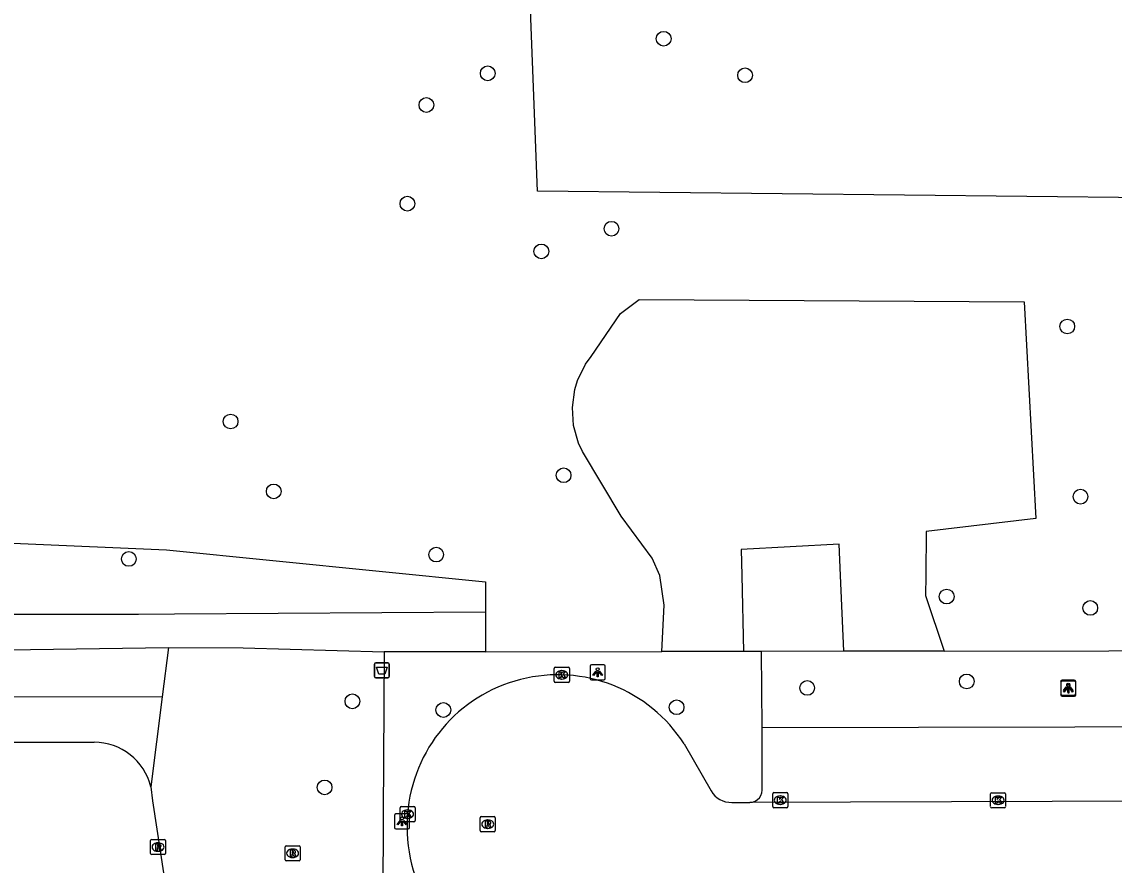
# Model space of a CAD drawing. Extents: x 160732 to 162105, y 387428 to 388479.
# Drawn here: x 160985.3 to 161057.8, y 388230.8 to 388286.7 of the extents above; entities that cross this region are included whole.
import ezdxf

# ---------------------------------------------------------------- set-up
doc = ezdxf.new("R2010")
doc.units = 0
for name, color, linetype in [('IMGEO_Afvalbak', 7, 'Continuous'), ('IMGEO_Boom', 7, 'Continuous'), ('IMGEO_Groenvoorziening', 7, 'Continuous'), ('IMGEO_Kolk', 7, 'Continuous'), ('IMGEO_Lichtpunt', 7, 'Continuous'), ('IMGEO_Loofbos', 7, 'Continuous'), ('IMGEO_Meer_plas_ven_vijver', 7, 'Continuous'), ('IMGEO_Rijbaan_lokaal_open', 7, 'Continuous'), ('IMGEO_Rioolput', 7, 'Continuous'), ('IMGEO_Voetpad_gesloten', 7, 'Continuous'), ('IMGEO_Voetpad_open', 7, 'Continuous')]:
    doc.layers.add(name, color=color, linetype=linetype)

msp = doc.modelspace()

# ---------------------------------------------------------------- linework, layer by layer
at = {"layer": 'IMGEO_Afvalbak'}
for p, q in [((161008.704, 388243.303), (161008.704, 388244.103)), ((161008.704, 388244.103), (161008.704, 388243.303)), ((161008.804, 388244.203), (161009.594, 388244.203)), ((161009.594, 388244.203), (161008.804, 388244.203)), ((161009.694, 388244.103), (161009.694, 388243.303)), ((161009.694, 388243.303), (161009.694, 388244.103)), ((161009.594, 388243.203), (161008.804, 388243.203)), ((161008.804, 388243.203), (161009.594, 388243.203))]:
    msp.add_line(p, q, dxfattribs=at)
msp.add_lwpolyline([(161008.847, 388243.917), (161009.551, 388243.917), (161009.402, 388243.447), (161008.996, 388243.447), (161008.847, 388243.917)], dxfattribs=at)
for centre, start, end in [((161008.804, 388244.103), 90, 180), ((161008.804, 388244.103), 90, 180), ((161009.594, 388244.103), 0, 90), ((161009.594, 388244.103), 360, 90), ((161008.804, 388243.303), 180, 270), ((161008.804, 388243.303), 180, 270), ((161009.594, 388243.303), 270, 0), ((161009.594, 388243.303), 270, 0)]:
    msp.add_arc(centre, 0.1, start, end, dxfattribs=at)
at = {"layer": 'IMGEO_Boom'}
for centre in [(161027.902, 388285.593), (161016.227, 388283.3), (161033.308, 388283.174), (161012.157, 388281.202), (161010.897, 388274.656), (161024.441, 388272.992), (161019.785, 388271.488), (161054.688, 388266.512), (160999.157, 388260.206), (161021.259, 388256.644), (161002.022, 388255.569), (161055.565, 388255.223), (161012.806, 388251.379), (160992.408, 388251.092), (161046.683, 388248.598), (161056.215, 388247.842), (161037.429, 388242.536), (161048.018, 388242.966), (161007.247, 388241.648), (161013.281, 388241.075), (161028.758, 388241.253), (161005.401, 388235.937)]:
    msp.add_circle(centre, 0.489, dxfattribs=at)
at = {"layer": 'IMGEO_Groenvoorziening'}
for points in [[(161039.849, 388244.966), (161039.635, 388250), (161039.547, 388252.064), (161033.046, 388251.709), (161033.087, 388250), (161033.208, 388244.956)], [(160994.625, 388241.936), (160974.021, 388241.917), (160972.881, 388241.797), (160971.414, 388241.32)]]:
    msp.add_lwpolyline(points, dxfattribs=at)
at = {"layer": 'IMGEO_Kolk'}
for p, q in [((161020.641, 388242.978), (161020.641, 388243.83)), ((161020.716, 388243.904), (161021.568, 388243.904)), ((161021.642, 388243.83), (161021.642, 388242.978)), ((161021.152, 388243.124), (161021.127, 388243.124)), ((161021.129, 388243.684), (161021.154, 388243.684)), ((161021.568, 388242.904), (161020.716, 388242.904)), ((161035.138, 388234.664), (161035.138, 388235.516)), ((161035.213, 388235.59), (161036.065, 388235.59)), ((161035.626, 388235.37), (161035.651, 388235.37)), ((161036.139, 388235.516), (161036.139, 388234.664)), ((161049.598, 388234.661), (161049.598, 388235.513)), ((161049.673, 388235.587), (161050.525, 388235.587)), ((161050.086, 388235.367), (161050.111, 388235.367)), ((161050.599, 388235.513), (161050.599, 388234.661)), ((161010.405, 388233.74), (161010.405, 388234.592)), ((161010.48, 388234.666), (161011.332, 388234.666)), ((161010.893, 388234.446), (161010.918, 388234.446)), ((161011.406, 388234.592), (161011.406, 388233.74)), ((161036.065, 388234.59), (161035.213, 388234.59)), ((161035.649, 388234.81), (161035.624, 388234.81)), ((161050.525, 388234.587), (161049.673, 388234.587)), ((161050.109, 388234.807), (161050.084, 388234.807)), ((161011.332, 388233.666), (161010.48, 388233.666)), ((161010.916, 388233.886), (161010.891, 388233.886))]:
    msp.add_line(p, q, dxfattribs=at)
for points in [[(161020.641, 388242.978), (161020.641, 388243.83)], [(161020.716, 388243.904), (161021.568, 388243.904)], [(161021.642, 388243.83), (161021.642, 388242.978)], [(161020.962, 388243.604), (161021.085, 388243.604), (161021.085, 388243.453), (161021.215, 388243.604), (161021.379, 388243.604), (161021.233, 388243.453), (161021.386, 388243.204), (161021.234, 388243.204), (161021.149, 388243.368), (161021.085, 388243.301), (161021.085, 388243.204), (161020.962, 388243.204), (161020.962, 388243.604)], [(161021.568, 388242.904), (161020.716, 388242.904)], [(161035.138, 388234.664), (161035.138, 388235.516)], [(161035.213, 388235.59), (161036.065, 388235.59)], [(161035.459, 388235.29), (161035.582, 388235.29), (161035.582, 388235.139), (161035.712, 388235.29), (161035.876, 388235.29), (161035.73, 388235.139), (161035.883, 388234.89), (161035.731, 388234.89), (161035.646, 388235.054), (161035.582, 388234.987), (161035.582, 388234.89), (161035.459, 388234.89), (161035.459, 388235.29)], [(161036.139, 388235.516), (161036.139, 388234.664)], [(161049.598, 388234.661), (161049.598, 388235.513)], [(161049.673, 388235.587), (161050.525, 388235.587)], [(161049.919, 388235.287), (161050.042, 388235.287), (161050.042, 388235.136), (161050.172, 388235.287), (161050.336, 388235.287), (161050.19, 388235.136), (161050.343, 388234.887), (161050.191, 388234.887), (161050.106, 388235.051), (161050.042, 388234.984), (161050.042, 388234.887), (161049.919, 388234.887), (161049.919, 388235.287)], [(161050.599, 388235.513), (161050.599, 388234.661)], [(161010.405, 388233.74), (161010.405, 388234.592)], [(161010.48, 388234.666), (161011.332, 388234.666)], [(161010.726, 388234.366), (161010.849, 388234.366), (161010.849, 388234.215), (161010.979, 388234.366), (161011.143, 388234.366), (161010.997, 388234.215), (161011.15, 388233.966), (161010.998, 388233.966), (161010.913, 388234.13), (161010.849, 388234.063), (161010.849, 388233.966), (161010.726, 388233.966), (161010.726, 388234.366)], [(161011.406, 388234.592), (161011.406, 388233.74)], [(161036.065, 388234.59), (161035.213, 388234.59)], [(161050.525, 388234.587), (161049.673, 388234.587)], [(161011.332, 388233.666), (161010.48, 388233.666)]]:
    msp.add_lwpolyline(points, dxfattribs=at)
for centre, start, end in [((161020.718, 388243.828), 91.55205, 178.44795), ((161020.718, 388243.828), 91.55205, 178.44795), ((161021.566, 388243.828), 1.55205, 88.44795), ((161021.566, 388243.828), 1.55205, 88.44795), ((161020.718, 388242.98), 181.55205, 268.44795), ((161020.718, 388242.98), 181.55205, 268.44795), ((161021.566, 388242.98), 271.55205, 358.44795), ((161021.566, 388242.98), 271.55205, 358.44795), ((161035.215, 388235.514), 91.55205, 178.44795), ((161035.215, 388235.514), 91.55205, 178.44795), ((161036.063, 388235.514), 1.55205, 88.44795), ((161036.063, 388235.514), 1.55205, 88.44795), ((161049.675, 388235.511), 91.55205, 178.44795), ((161049.675, 388235.511), 91.55205, 178.44795), ((161050.523, 388235.511), 1.55205, 88.44795), ((161050.523, 388235.511), 1.55205, 88.44795), ((161010.482, 388234.59), 91.55205, 178.44795), ((161010.482, 388234.59), 91.55205, 178.44795), ((161011.33, 388234.59), 1.55205, 88.44795), ((161011.33, 388234.59), 1.55205, 88.44795), ((161035.215, 388234.666), 181.55205, 268.44795), ((161035.215, 388234.666), 181.55205, 268.44795), ((161036.063, 388234.666), 271.55205, 358.44795), ((161036.063, 388234.666), 271.55205, 358.44795), ((161049.675, 388234.663), 181.55205, 268.44795), ((161049.675, 388234.663), 181.55205, 268.44795), ((161050.523, 388234.663), 271.55205, 358.44795), ((161050.523, 388234.663), 271.55205, 358.44795), ((161010.482, 388233.742), 181.55205, 268.44795), ((161010.482, 388233.742), 181.55205, 268.44795), ((161011.33, 388233.742), 271.55205, 358.44795), ((161011.33, 388233.742), 271.55205, 358.44795)]:
    msp.add_arc(centre, 0.0765, start, end, dxfattribs=at)
for centre, major_axis, ratio, start_param, end_param in [((161021.128, 388243.404), (-0.387, 0.002), 0.722429, 4.712389, 7.853982), ((161021.153, 388243.404), (-0.39, 0.002), 0.717154, 1.570796, 4.712389), ((161035.625, 388235.09), (-0.387, 0.002), 0.722429, 4.712389, 7.853982), ((161035.65, 388235.09), (-0.39, 0.002), 0.717154, 1.570796, 4.712389), ((161050.085, 388235.087), (-0.387, 0.002), 0.722429, 4.712389, 7.853982), ((161050.11, 388235.087), (-0.39, 0.002), 0.717154, 1.570796, 4.712389), ((161010.892, 388234.166), (-0.387, 0.002), 0.722429, 4.712389, 7.853982), ((161010.917, 388234.166), (-0.39, 0.002), 0.717154, 1.570796, 4.712389)]:
    msp.add_ellipse(centre, major_axis=major_axis, ratio=ratio, start_param=start_param, end_param=end_param, dxfattribs=at)
at = {"layer": 'IMGEO_Lichtpunt'}
for p, q in [((161023.024, 388243.979), (161023.024, 388243.172)), ((161023.024, 388243.979), (161023.024, 388243.172)), ((161023.926, 388244.074), (161023.118, 388244.074)), ((161023.926, 388244.074), (161023.118, 388244.074)), ((161024.02, 388243.172), (161024.02, 388243.979)), ((161024.02, 388243.172), (161024.02, 388243.979)), ((161023.118, 388243.078), (161023.926, 388243.078)), ((161023.118, 388243.078), (161023.926, 388243.078)), ((161055.153, 388243.051), (161054.345, 388243.051)), ((161055.153, 388243.051), (161054.345, 388243.051)), ((161055.164, 388242.987), (161054.356, 388242.987)), ((161055.164, 388242.987), (161054.356, 388242.987)), ((161054.251, 388242.956), (161054.251, 388242.149)), ((161054.251, 388242.956), (161054.251, 388242.149)), ((161054.262, 388242.892), (161054.262, 388242.085)), ((161054.262, 388242.892), (161054.262, 388242.085)), ((161055.247, 388242.149), (161055.247, 388242.956)), ((161055.247, 388242.149), (161055.247, 388242.956)), ((161055.258, 388242.085), (161055.258, 388242.892)), ((161055.258, 388242.085), (161055.258, 388242.892)), ((161054.345, 388242.055), (161055.153, 388242.055)), ((161054.345, 388242.055), (161055.153, 388242.055)), ((161054.356, 388241.991), (161055.164, 388241.991)), ((161054.356, 388241.991), (161055.164, 388241.991)), ((161010.037, 388234.085), (161010.037, 388233.278)), ((161010.037, 388234.085), (161010.037, 388233.278)), ((161010.939, 388234.18), (161010.131, 388234.18)), ((161010.939, 388234.18), (161010.131, 388234.18)), ((161011.033, 388233.278), (161011.033, 388234.085)), ((161011.033, 388233.278), (161011.033, 388234.085)), ((161010.131, 388233.184), (161010.939, 388233.184)), ((161010.131, 388233.184), (161010.939, 388233.184))]:
    msp.add_line(p, q, dxfattribs=at)
for points in [[(161023.398, 388243.643), (161023.437, 388243.615), (161023.249, 388243.353), (161023.211, 388243.38), (161023.398, 388243.643)], [(161023.5, 388243.595), (161023.547, 388243.595), (161023.547, 388243.273), (161023.5, 388243.273), (161023.5, 388243.595)], [(161023.61, 388243.615), (161023.648, 388243.642), (161023.835, 388243.38), (161023.796, 388243.352), (161023.61, 388243.615)], [(161054.625, 388242.62), (161054.664, 388242.592), (161054.476, 388242.33), (161054.438, 388242.357), (161054.625, 388242.62)], [(161054.636, 388242.556), (161054.675, 388242.528), (161054.487, 388242.266), (161054.449, 388242.293), (161054.636, 388242.556)], [(161054.727, 388242.572), (161054.774, 388242.572), (161054.774, 388242.25), (161054.727, 388242.25), (161054.727, 388242.572)], [(161054.738, 388242.508), (161054.785, 388242.508), (161054.785, 388242.186), (161054.738, 388242.186), (161054.738, 388242.508)], [(161054.837, 388242.592), (161054.875, 388242.619), (161055.062, 388242.357), (161055.023, 388242.329), (161054.837, 388242.592)], [(161054.848, 388242.528), (161054.886, 388242.555), (161055.073, 388242.293), (161055.034, 388242.265), (161054.848, 388242.528)], [(161010.411, 388233.749), (161010.45, 388233.721), (161010.262, 388233.459), (161010.224, 388233.486), (161010.411, 388233.749)], [(161010.513, 388233.701), (161010.56, 388233.701), (161010.56, 388233.379), (161010.513, 388233.379), (161010.513, 388233.701)], [(161010.623, 388233.721), (161010.661, 388233.748), (161010.848, 388233.486), (161010.809, 388233.458), (161010.623, 388233.721)]]:
    msp.add_lwpolyline(points, dxfattribs=at)
for centre in [(161023.523, 388243.777), (161054.75, 388242.754), (161054.761, 388242.69), (161010.536, 388233.883)]:
    msp.add_circle(centre, 0.0994, dxfattribs=at)
for centre, start, end in [((161023.118, 388243.979), 90, 180), ((161023.118, 388243.979), 90, 180), ((161023.926, 388243.979), 0, 90), ((161023.926, 388243.979), 0, 90), ((161023.118, 388243.172), 180, 270), ((161023.118, 388243.172), 180, 270), ((161023.926, 388243.172), 270, 0), ((161023.926, 388243.172), 270, 360), ((161054.345, 388242.956), 90, 180), ((161054.345, 388242.956), 90, 180), ((161054.356, 388242.892), 90, 180), ((161054.356, 388242.892), 90, 180), ((161055.153, 388242.956), 0, 90), ((161055.153, 388242.956), 0, 90), ((161055.164, 388242.892), 0, 90), ((161055.164, 388242.892), 0, 90), ((161054.345, 388242.149), 180, 270), ((161054.345, 388242.149), 180, 270), ((161054.356, 388242.085), 180, 270), ((161054.356, 388242.085), 180, 270), ((161055.153, 388242.149), 270, 0), ((161055.153, 388242.149), 270, 360), ((161055.164, 388242.085), 270, 0), ((161055.164, 388242.085), 270, 360), ((161010.131, 388234.085), 90, 180), ((161010.131, 388234.085), 90, 180), ((161010.939, 388234.085), 0, 90), ((161010.939, 388234.085), 0, 90), ((161010.131, 388233.278), 180, 270), ((161010.131, 388233.278), 180, 270), ((161010.939, 388233.278), 270, 0), ((161010.939, 388233.278), 270, 360)]:
    msp.add_arc(centre, 0.0946, start, end, dxfattribs=at)
at = {"layer": 'IMGEO_Loofbos'}
for points in [[(161068.382, 388245.009), (161067.011, 388250), (161060.13, 388275.044), (161019.528, 388275.476), (161017.873, 388318.51), (161017.786, 388320.784)], [(161027.776, 388244.948), (161027.942, 388248.032), (161027.643, 388250), (161027.147, 388251.149), (161025.089, 388253.928), (161022.508, 388258.224), (161022.254, 388258.773), (161021.923, 388259.937), (161021.842, 388261.144), (161022.014, 388262.341), (161022.192, 388262.919), (161022.725, 388264.005), (161023.081, 388264.509), (161025.03, 388267.367), (161026.284, 388268.311), (161051.823, 388268.14), (161052.596, 388253.777), (161045.335, 388252.911), (161045.302, 388250), (161045.286, 388248.669), (161046.512, 388244.976)], [(160955.621, 388253.402), (160994.905, 388251.701), (161016.078, 388249.584), (161016.076, 388247.584)], [(160995.042, 388245.215), (160994.625, 388241.936)], [(160994.625, 388241.936), (160993.867, 388235.968)]]:
    msp.add_lwpolyline(points, dxfattribs=at)
at = {"layer": 'IMGEO_Meer_plas_ven_vijver'}
for points in [[(160974.335, 388238.933), (160990.097, 388238.935)], [(160993.867, 388235.968), (160993.976, 388235.05), (160994.76, 388229.992)]]:
    msp.add_lwpolyline(points, dxfattribs=at)
msp.add_arc((160990.097, 388235.056), 3.879, 13.59749, 89.99683, dxfattribs=at)
at = {"layer": 'IMGEO_Rijbaan_lokaal_open'}
for points in [[(161029.268, 388238.819), (161031.057, 388235.702)], [(161087.138, 388235.104), (161033.618, 388234.936)], [(161032.427, 388234.946), (161033.618, 388234.936)]]:
    msp.add_lwpolyline(points, dxfattribs=at)
for centre, radius, start, end in [((161020.865, 388233.421), 9.987, 32.71836, 175.72093), ((161032.349, 388236.423), 1.48, 209.18433, 273.03366), ((161020.861, 388233.315), 9.992, 175.11141, 326.34314)]:
    msp.add_arc(centre, radius, start, end, dxfattribs=at)
at = {"layer": 'IMGEO_Rioolput'}
for p, q in [((161015.728, 388233.073), (161015.728, 388233.925)), ((161015.803, 388233.999), (161016.655, 388233.999)), ((161016.216, 388233.779), (161016.241, 388233.779)), ((161016.729, 388233.925), (161016.729, 388233.073)), ((161016.655, 388232.999), (161015.803, 388232.999)), ((161016.239, 388233.219), (161016.214, 388233.219)), ((160993.847, 388231.555), (160993.847, 388232.407)), ((160993.922, 388232.481), (160994.774, 388232.481)), ((160994.335, 388232.261), (160994.36, 388232.261)), ((160994.848, 388232.407), (160994.848, 388231.555)), ((160994.774, 388231.481), (160993.922, 388231.481)), ((160994.358, 388231.701), (160994.333, 388231.701)), ((161002.776, 388231.143), (161002.776, 388231.995)), ((161002.851, 388232.069), (161003.703, 388232.069)), ((161003.264, 388231.849), (161003.289, 388231.849)), ((161003.777, 388231.995), (161003.777, 388231.143)), ((161003.703, 388231.069), (161002.851, 388231.069)), ((161003.287, 388231.289), (161003.262, 388231.289))]:
    msp.add_line(p, q, dxfattribs=at)
for points in [[(161015.728, 388233.073), (161015.728, 388233.925)], [(161015.803, 388233.999), (161016.655, 388233.999)], [(161016.317, 388233.697), (161016.065, 388233.699), (161016.065, 388233.299)], [(161016.243, 388233.618), (161016.189, 388233.618), (161016.189, 388233.537)], [(161016.729, 388233.925), (161016.729, 388233.073)], [(161016.655, 388232.999), (161015.803, 388232.999)], [(161016.065, 388233.299), (161016.189, 388233.299), (161016.189, 388233.461), (161016.2, 388233.461)], [(161016.189, 388233.537), (161016.241, 388233.537)], [(161016.247, 388233.432), (161016.318, 388233.299), (161016.458, 388233.299), (161016.393, 388233.425)], [(160993.847, 388231.555), (160993.847, 388232.407)], [(160993.922, 388232.481), (160994.774, 388232.481)], [(160994.436, 388232.179), (160994.184, 388232.181), (160994.184, 388231.781)], [(160994.362, 388232.1), (160994.308, 388232.1), (160994.308, 388232.019)], [(160994.848, 388232.407), (160994.848, 388231.555)], [(160994.774, 388231.481), (160993.922, 388231.481)], [(160994.184, 388231.781), (160994.308, 388231.781), (160994.308, 388231.943), (160994.319, 388231.943)], [(160994.308, 388232.019), (160994.36, 388232.019)], [(160994.366, 388231.914), (160994.437, 388231.781), (160994.577, 388231.781), (160994.512, 388231.907)], [(161002.776, 388231.143), (161002.776, 388231.995)], [(161002.851, 388232.069), (161003.703, 388232.069)], [(161003.365, 388231.767), (161003.113, 388231.769), (161003.113, 388231.369)], [(161003.113, 388231.369), (161003.237, 388231.369), (161003.237, 388231.531), (161003.248, 388231.531)], [(161003.291, 388231.688), (161003.237, 388231.688), (161003.237, 388231.607)], [(161003.237, 388231.607), (161003.289, 388231.607)], [(161003.295, 388231.502), (161003.366, 388231.369), (161003.506, 388231.369), (161003.441, 388231.495)], [(161003.777, 388231.995), (161003.777, 388231.143)], [(161003.703, 388231.069), (161002.851, 388231.069)]]:
    msp.add_lwpolyline(points, dxfattribs=at)
for centre, radius, start, end in [((161015.805, 388233.923), 0.0765, 91.55205, 178.44795), ((161015.805, 388233.923), 0.0765, 91.55205, 178.44795), ((161016.249, 388233.522), 0.0964, 77.00612, 93.18647), ((161016.263, 388233.579), 0.0378, 276.66336, 79.67722), ((161016.316, 388233.587), 0.109, 350.36119, 89.41601), ((161016.314, 388233.587), 0.112, 277.58423, 350.98172), ((161016.653, 388233.923), 0.0765, 1.55205, 88.44795), ((161016.653, 388233.923), 0.0765, 1.55205, 88.44795), ((161015.805, 388233.075), 0.0765, 181.55205, 268.44795), ((161015.805, 388233.075), 0.0765, 181.55205, 268.44795), ((161016.199, 388233.408), 0.0533, 26.02933, 88.69889), ((161016.225, 388233.726), 0.19, 274.7715, 282.96867), ((161016.298, 388233.372), 0.108, 29.51342, 73.79051), ((161016.653, 388233.075), 0.0765, 271.55205, 358.44795), ((161016.653, 388233.075), 0.0765, 271.55205, 358.44795), ((160993.924, 388232.405), 0.0765, 91.55205, 178.44795), ((160993.924, 388232.405), 0.0765, 91.55205, 178.44795), ((160994.368, 388232.004), 0.0964, 77.00612, 93.18647), ((160994.382, 388232.061), 0.0378, 276.66336, 79.67722), ((160994.435, 388232.069), 0.109, 350.36119, 89.41601), ((160994.772, 388232.405), 0.0765, 1.55205, 88.44795), ((160994.772, 388232.405), 0.0765, 1.55205, 88.44795), ((160993.924, 388231.557), 0.0765, 181.55205, 268.44795), ((160993.924, 388231.557), 0.0765, 181.55205, 268.44795), ((160994.318, 388231.89), 0.0533, 26.02933, 88.69889), ((160994.344, 388232.208), 0.19, 274.7715, 282.96867), ((160994.433, 388232.069), 0.112, 277.58423, 350.98172), ((160994.417, 388231.854), 0.108, 29.51342, 73.79051), ((160994.772, 388231.557), 0.0765, 271.55205, 358.44795), ((160994.772, 388231.557), 0.0765, 271.55205, 358.44795), ((161002.853, 388231.993), 0.0765, 91.55205, 178.44795), ((161002.853, 388231.993), 0.0765, 91.55205, 178.44795), ((161003.247, 388231.478), 0.0533, 26.02933, 88.69889), ((161003.273, 388231.796), 0.19, 274.7715, 282.96867), ((161003.297, 388231.592), 0.0964, 77.00612, 93.18647), ((161003.311, 388231.649), 0.0378, 276.66336, 79.67722), ((161003.364, 388231.657), 0.109, 350.36119, 89.41601), ((161003.362, 388231.657), 0.112, 277.58423, 350.98172), ((161003.346, 388231.442), 0.108, 29.51342, 73.79051), ((161003.701, 388231.993), 0.0765, 1.55205, 88.44795), ((161003.701, 388231.993), 0.0765, 1.55205, 88.44795), ((161002.853, 388231.145), 0.0765, 181.55205, 268.44795), ((161002.853, 388231.145), 0.0765, 181.55205, 268.44795), ((161003.701, 388231.145), 0.0765, 271.55205, 358.44795), ((161003.701, 388231.145), 0.0765, 271.55205, 358.44795)]:
    msp.add_arc(centre, radius, start, end, dxfattribs=at)
for centre, major_axis, ratio, start_param, end_param in [((161016.215, 388233.499), (-0.387, 0.002), 0.722429, 4.712389, 7.853982), ((161016.24, 388233.499), (-0.39, 0.002), 0.717154, 1.570796, 4.712389), ((160994.334, 388231.981), (-0.387, 0.002), 0.722429, 4.712389, 7.853982), ((160994.359, 388231.981), (-0.39, 0.002), 0.717154, 1.570796, 4.712389), ((161003.263, 388231.569), (-0.387, 0.002), 0.722429, 4.712389, 7.853982), ((161003.288, 388231.569), (-0.39, 0.002), 0.717154, 1.570796, 4.712389)]:
    msp.add_ellipse(centre, major_axis=major_axis, ratio=ratio, start_param=start_param, end_param=end_param, dxfattribs=at)
at = {"layer": 'IMGEO_Voetpad_gesloten'}
for points in [[(160957.216, 388247.974), (160968.781, 388247.688), (160980.091, 388247.423), (160993.047, 388247.432), (160995.448, 388247.448), (161016.076, 388247.584)], [(161016.076, 388247.584), (161016.074, 388244.93)], [(160956.423, 388245.504), (160965.265, 388245.423), (160975.267, 388245.304), (160984.343, 388245.053), (160995.042, 388245.215)], [(160995.042, 388245.215), (161000, 388245.187), (161009.351, 388244.92)], [(161016.074, 388244.93), (161009.351, 388244.92)]]:
    msp.add_lwpolyline(points, dxfattribs=at)
at = {"layer": 'IMGEO_Voetpad_open'}
for points in [[(161009.351, 388244.92), (161009.291, 388234.174), (161009.259, 388228.515), (161009.329, 388224.899), (161010.797, 388223.421), (161010.856, 388223.42)], [(161016.074, 388244.93), (161027.776, 388244.948)], [(161033.208, 388244.956), (161027.776, 388244.948)], [(161034.399, 388244.958), (161033.208, 388244.956)], [(161039.849, 388244.966), (161034.399, 388244.958)], [(161034.45, 388239.901), (161034.399, 388244.958)], [(161046.512, 388244.976), (161039.849, 388244.966)], [(161046.512, 388244.976), (161068.382, 388245.009)], [(161034.434, 388235.951), (161034.45, 388239.901)], [(161034.45, 388239.901), (161086.288, 388240.026), (161086.248, 388235.993)]]:
    msp.add_lwpolyline(points, dxfattribs=at)
msp.add_arc((161033.59, 388235.794), 0.858, 271.86525, 10.5403, dxfattribs=at)

doc.saveas('drawing.dxf')
